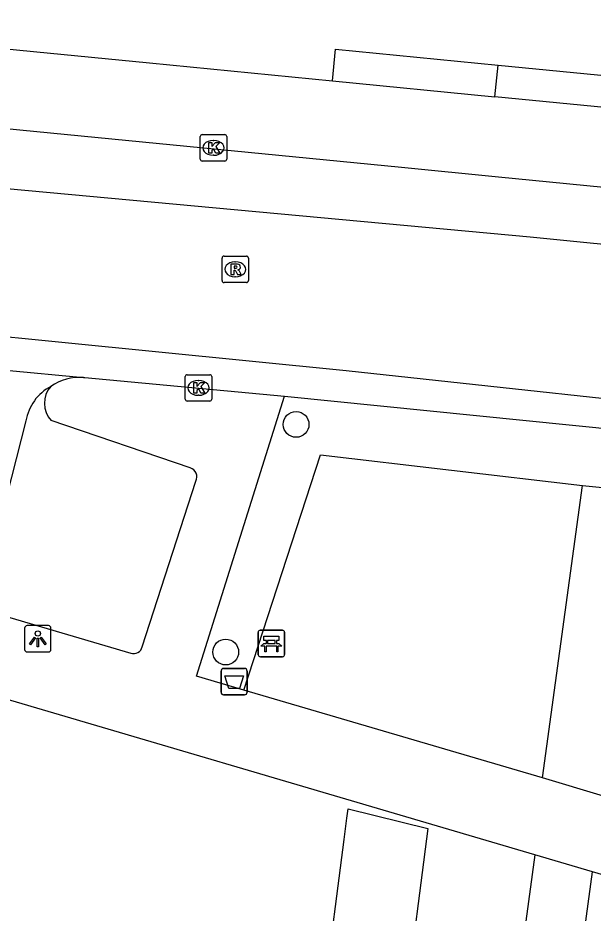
# Model space of a CAD drawing. Extents: x 163010 to 163853, y 382793 to 383982.
# Drawn here: x 163290 to 163311.79, y 383851.38 to 383885.27 of the extents above; entities that cross this region are included whole.
import ezdxf

# ---------------------------------------------------------------- set-up
doc = ezdxf.new("R2010")
doc.units = 0
for name, color, linetype in [('IMGEO_Afvalbak', 7, 'Continuous'), ('IMGEO_Bank', 7, 'Continuous'), ('IMGEO_Boom', 7, 'Continuous'), ('IMGEO_Groenvoorziening', 7, 'Continuous'), ('IMGEO_Haag', 7, 'Continuous'), ('IMGEO_Hek', 7, 'Continuous'), ('IMGEO_Kolk', 7, 'Continuous'), ('IMGEO_Lichtpunt', 7, 'Continuous'), ('IMGEO_Pand', 7, 'Continuous'), ('IMGEO_Rijbaan_lokaal_open', 7, 'Continuous'), ('IMGEO_Rioolput', 7, 'Continuous'), ('IMGEO_Voetpad_open', 7, 'Continuous')]:
    doc.layers.add(name, color=color, linetype=linetype)

msp = doc.modelspace()

# ---------------------------------------------------------------- linework, layer by layer
at = {"layer": 'IMGEO_Afvalbak'}
for p, q in [((163297.694, 383859.738), (163297.694, 383860.538)), ((163297.694, 383860.538), (163297.694, 383859.738)), ((163297.794, 383860.638), (163298.584, 383860.638)), ((163298.584, 383860.638), (163297.794, 383860.638)), ((163298.684, 383860.538), (163298.684, 383859.738)), ((163298.684, 383859.738), (163298.684, 383860.538)), ((163298.584, 383859.638), (163297.794, 383859.638)), ((163297.794, 383859.638), (163298.584, 383859.638))]:
    msp.add_line(p, q, dxfattribs=at)
msp.add_lwpolyline([(163297.837, 383860.352), (163298.541, 383860.352), (163298.392, 383859.882), (163297.986, 383859.882), (163297.837, 383860.352)], dxfattribs=at)
for centre, start, end in [((163297.794, 383860.538), 90, 180), ((163297.794, 383860.538), 90, 180), ((163298.584, 383860.538), 0, 90), ((163298.584, 383860.538), 360, 90), ((163297.794, 383859.738), 180, 270), ((163297.794, 383859.738), 180, 270), ((163298.584, 383859.738), 270, 0), ((163298.584, 383859.738), 270, 0)]:
    msp.add_arc(centre, 0.1, start, end, dxfattribs=at)
at = {"layer": 'IMGEO_Bank'}
for p, q in [((163299.103, 383861.158), (163299.103, 383861.999)), ((163299.103, 383861.999), (163299.103, 383861.158)), ((163299.178, 383862.083), (163300.019, 383862.083)), ((163300.019, 383862.083), (163299.178, 383862.083)), ((163300.103, 383862.008), (163300.103, 383861.167)), ((163300.103, 383861.167), (163300.103, 383862.008)), ((163299.8, 383861.481), (163299.407, 383861.481)), ((163299.412, 383861.589), (163299.412, 383861.695)), ((163299.456, 383861.695), (163299.456, 383861.589)), ((163299.744, 383861.701), (163299.462, 383861.701)), ((163299.462, 383861.583), (163299.744, 383861.583)), ((163299.75, 383861.589), (163299.75, 383861.695)), ((163299.794, 383861.695), (163299.794, 383861.589)), ((163300.028, 383861.083), (163299.187, 383861.083)), ((163299.187, 383861.083), (163300.028, 383861.083))]:
    msp.add_line(p, q, dxfattribs=at)
for points in [[(163299.406, 383861.701), (163299.32, 383861.701), (163299.32, 383861.862), (163299.883, 383861.862), (163299.883, 383861.701), (163299.8, 383861.701)], [(163299.35, 383861.481), (163299.208, 383861.481), (163299.32, 383861.583), (163299.406, 383861.583)], [(163299.4, 383861.474), (163299.4, 383861.267), (163299.357, 383861.267), (163299.357, 383861.474)], [(163299.8, 383861.583), (163299.883, 383861.583), (163299.995, 383861.481), (163299.856, 383861.481)], [(163299.85, 383861.474), (163299.85, 383861.267), (163299.806, 383861.267), (163299.806, 383861.474)]]:
    msp.add_lwpolyline(points, dxfattribs=at)
for centre, radius, start, end in [((163299.181, 383862.005), 0.0779, 92.4484, 184.2845), ((163299.181, 383862.005), 0.0779, 92.4484, 184.2845), ((163300.025, 383862.005), 0.0779, 2.4484, 94.2845), ((163300.025, 383862.005), 0.0779, 2.4484, 94.2845), ((163299.35, 383861.474), 0.00671, 2.8957, 87.1043), ((163299.407, 383861.474), 0.00671, 92.8957, 177.1043), ((163299.405, 383861.694), 0.00671, 2.8957, 87.1043), ((163299.405, 383861.59), 0.00671, 272.8957, 357.1043), ((163299.462, 383861.694), 0.00671, 92.8957, 177.1043), ((163299.462, 383861.59), 0.00671, 182.8957, 267.1043), ((163299.744, 383861.694), 0.00671, 2.8957, 87.1043), ((163299.744, 383861.59), 0.00671, 272.8957, 357.1043), ((163299.801, 383861.694), 0.00671, 92.8957, 177.1043), ((163299.801, 383861.59), 0.00671, 182.8957, 267.1043), ((163299.799, 383861.474), 0.00671, 2.8957, 87.1043), ((163299.856, 383861.474), 0.00671, 92.8957, 177.1043), ((163299.181, 383861.161), 0.0779, 182.4484, 274.2845), ((163299.181, 383861.161), 0.0779, 182.4484, 274.2845), ((163300.025, 383861.161), 0.0779, 272.4484, 4.2845), ((163300.025, 383861.161), 0.0779, 272.4484, 4.2845)]:
    msp.add_arc(centre, radius, start, end, dxfattribs=at)
at = {"layer": 'IMGEO_Boom'}
for centre in [(163300.538, 383869.876), (163297.872, 383861.259)]:
    msp.add_circle(centre, 0.489, dxfattribs=at)
at = {"layer": 'IMGEO_Groenvoorziening'}
for points in [[(163308.191, 383883.475), (163320.518, 383882.272)], [(163309.872, 383856.5), (163311.388, 383867.562)]]:
    msp.add_lwpolyline(points, dxfattribs=at)
at = {"layer": 'IMGEO_Haag'}
for points in [[(163298.563, 383859.819), (163301.464, 383868.72), (163311.388, 383867.562)], [(163311.388, 383867.562), (163325.964, 383866.104), (163325.456, 383863.566)]]:
    msp.add_lwpolyline(points, dxfattribs=at)
at = {"layer": 'IMGEO_Hek'}
msp.add_lwpolyline([(163298.563, 383859.819), (163301.464, 383868.72), (163311.388, 383867.562)], dxfattribs=at)
at = {"layer": 'IMGEO_Kolk'}
for p, q in [((163296.907, 383879.919), (163296.907, 383880.771)), ((163296.982, 383880.845), (163297.834, 383880.845)), ((163297.908, 383880.771), (163297.908, 383879.919)), ((163297.395, 383880.625), (163297.42, 383880.625)), ((163297.418, 383880.065), (163297.393, 383880.065)), ((163297.834, 383879.845), (163296.982, 383879.845)), ((163296.339, 383870.832), (163296.339, 383871.684)), ((163296.414, 383871.758), (163297.266, 383871.758)), ((163297.34, 383871.684), (163297.34, 383870.832)), ((163296.827, 383871.538), (163296.852, 383871.538)), ((163296.85, 383870.978), (163296.825, 383870.978)), ((163297.266, 383870.758), (163296.414, 383870.758))]:
    msp.add_line(p, q, dxfattribs=at)
for points in [[(163296.907, 383879.919), (163296.907, 383880.771)], [(163296.982, 383880.845), (163297.834, 383880.845)], [(163297.908, 383880.771), (163297.908, 383879.919)], [(163297.228, 383880.545), (163297.351, 383880.545), (163297.351, 383880.394), (163297.481, 383880.545), (163297.645, 383880.545), (163297.499, 383880.394), (163297.652, 383880.145), (163297.5, 383880.145), (163297.415, 383880.309), (163297.351, 383880.242), (163297.351, 383880.145), (163297.228, 383880.145), (163297.228, 383880.545)], [(163297.834, 383879.845), (163296.982, 383879.845)], [(163296.339, 383870.832), (163296.339, 383871.684)], [(163296.414, 383871.758), (163297.266, 383871.758)], [(163297.34, 383871.684), (163297.34, 383870.832)], [(163296.66, 383871.458), (163296.783, 383871.458), (163296.783, 383871.307), (163296.913, 383871.458), (163297.077, 383871.458), (163296.931, 383871.307), (163297.084, 383871.058), (163296.932, 383871.058), (163296.847, 383871.222), (163296.783, 383871.155), (163296.783, 383871.058), (163296.66, 383871.058), (163296.66, 383871.458)], [(163297.266, 383870.758), (163296.414, 383870.758)]]:
    msp.add_lwpolyline(points, dxfattribs=at)
for centre, start, end in [((163296.984, 383880.769), 91.552, 178.448), ((163296.984, 383880.769), 91.552, 178.448), ((163297.832, 383880.769), 1.552, 88.448), ((163297.832, 383880.769), 1.552, 88.448), ((163296.984, 383879.921), 181.552, 268.448), ((163296.984, 383879.921), 181.552, 268.448), ((163297.832, 383879.921), 271.552, 358.448), ((163297.832, 383879.921), 271.552, 358.448), ((163296.416, 383871.682), 91.552, 178.448), ((163296.416, 383871.682), 91.552, 178.448), ((163297.264, 383871.682), 1.552, 88.448), ((163297.264, 383871.682), 1.552, 88.448), ((163296.416, 383870.834), 181.552, 268.448), ((163296.416, 383870.834), 181.552, 268.448), ((163297.264, 383870.834), 271.552, 358.448), ((163297.264, 383870.834), 271.552, 358.448)]:
    msp.add_arc(centre, 0.0765, start, end, dxfattribs=at)
for centre, major_axis, ratio, start_param, end_param in [((163297.394, 383880.345), (-0.387, 0.002), 0.722429, 4.712389, 7.853982), ((163297.419, 383880.345), (-0.39, 0.002), 0.717154, 1.570796, 4.712389), ((163296.826, 383871.258), (-0.387, 0.002), 0.722429, 4.712389, 7.853982), ((163296.851, 383871.258), (-0.39, 0.002), 0.717154, 1.570796, 4.712389)]:
    msp.add_ellipse(centre, major_axis=major_axis, ratio=ratio, start_param=start_param, end_param=end_param, dxfattribs=at)
at = {"layer": 'IMGEO_Lichtpunt'}
for p, q in [((163290.254, 383862.163), (163290.254, 383861.356)), ((163290.254, 383862.163), (163290.254, 383861.356)), ((163291.156, 383862.258), (163290.348, 383862.258)), ((163291.156, 383862.258), (163290.348, 383862.258)), ((163291.25, 383861.356), (163291.25, 383862.163)), ((163291.25, 383861.356), (163291.25, 383862.163)), ((163290.348, 383861.262), (163291.156, 383861.262)), ((163290.348, 383861.262), (163291.156, 383861.262))]:
    msp.add_line(p, q, dxfattribs=at)
for points in [[(163290.628, 383861.827), (163290.667, 383861.799), (163290.479, 383861.537), (163290.441, 383861.564), (163290.628, 383861.827)], [(163290.73, 383861.779), (163290.777, 383861.779), (163290.777, 383861.457), (163290.73, 383861.457), (163290.73, 383861.779)], [(163290.84, 383861.799), (163290.878, 383861.826), (163291.065, 383861.564), (163291.026, 383861.536), (163290.84, 383861.799)]]:
    msp.add_lwpolyline(points, dxfattribs=at)
msp.add_circle((163290.753, 383861.961), 0.0994, dxfattribs=at)
for centre, start, end in [((163290.348, 383862.163), 90, 180), ((163290.348, 383862.163), 90, 180), ((163291.156, 383862.163), 0, 90), ((163291.156, 383862.163), 0, 90), ((163290.348, 383861.356), 180, 270), ((163290.348, 383861.356), 180, 270), ((163291.156, 383861.356), 270, 0), ((163291.156, 383861.356), 270, 360)]:
    msp.add_arc(centre, 0.0946, start, end, dxfattribs=at)
at = {"layer": 'IMGEO_Pand'}
msp.add_lwpolyline([(163301.617, 383848.407), (163302.361, 383854.157), (163302.466, 383854.972), (163302.511, 383855.319), (163305.527, 383854.576), (163304.678, 383848.011)], dxfattribs=at)
at = {"layer": 'IMGEO_Rijbaan_lokaal_open'}
for points in [[(163247.841, 383883.216), (163251.677, 383882.53), (163268.093, 383880.789), (163309.407, 383876.983), (163324.479, 383875.479)], [(163323.903, 383869.588), (163302.439, 383871.898), (163277.325, 383874.399), (163246.474, 383877.797)], [(163277.76, 383873.043), (163292.483, 383871.653)], [(163292.483, 383871.653), (163292.532, 383871.649), (163300.104, 383870.945)], [(163300.104, 383870.945), (163323.803, 383868.565)], [(163290.303, 383870.009), (163288.483, 383862.925)]]:
    msp.add_lwpolyline(points, dxfattribs=at)
for centre, radius, start, end in [((163292.355, 383869.672), 1.985, 86.316, 124.0925), ((163292.101, 383869.707), 1.823, 118.0742, 170.4781)]:
    msp.add_arc(centre, radius, start, end, dxfattribs=at)
at = {"layer": 'IMGEO_Rioolput'}
for p, q in [((163297.732, 383875.321), (163297.732, 383876.173)), ((163297.807, 383876.247), (163298.659, 383876.247)), ((163298.22, 383876.027), (163298.245, 383876.027)), ((163298.733, 383876.173), (163298.733, 383875.321)), ((163298.243, 383875.467), (163298.218, 383875.467)), ((163298.659, 383875.247), (163297.807, 383875.247))]:
    msp.add_line(p, q, dxfattribs=at)
for points in [[(163297.732, 383875.321), (163297.732, 383876.173)], [(163297.807, 383876.247), (163298.659, 383876.247)], [(163298.733, 383876.173), (163298.733, 383875.321)], [(163298.321, 383875.945), (163298.069, 383875.947), (163298.069, 383875.547)], [(163298.069, 383875.547), (163298.193, 383875.547), (163298.193, 383875.709), (163298.204, 383875.709)], [(163298.247, 383875.866), (163298.193, 383875.866), (163298.193, 383875.785)], [(163298.193, 383875.785), (163298.245, 383875.785)], [(163298.251, 383875.68), (163298.322, 383875.547), (163298.462, 383875.547), (163298.397, 383875.673)], [(163298.659, 383875.247), (163297.807, 383875.247)]]:
    msp.add_lwpolyline(points, dxfattribs=at)
for centre, radius, start, end in [((163297.809, 383876.171), 0.0765, 91.552, 178.448), ((163297.809, 383876.171), 0.0765, 91.552, 178.448), ((163298.657, 383876.171), 0.0765, 1.552, 88.448), ((163298.657, 383876.171), 0.0765, 1.552, 88.448), ((163298.203, 383875.656), 0.0533, 26.0293, 88.6989), ((163298.229, 383875.974), 0.19, 274.7715, 282.9687), ((163298.253, 383875.77), 0.0964, 77.0061, 93.1865), ((163298.267, 383875.827), 0.0378, 276.6634, 79.6772), ((163298.32, 383875.835), 0.109, 350.3612, 89.416), ((163298.318, 383875.835), 0.112, 277.5842, 350.9817), ((163298.302, 383875.62), 0.108, 29.5134, 73.7905), ((163297.809, 383875.323), 0.0765, 181.552, 268.448), ((163297.809, 383875.323), 0.0765, 181.552, 268.448), ((163298.657, 383875.323), 0.0765, 271.552, 358.448), ((163298.657, 383875.323), 0.0765, 271.552, 358.448)]:
    msp.add_arc(centre, radius, start, end, dxfattribs=at)
for centre, major_axis, ratio, start_param, end_param in [((163298.219, 383875.747), (-0.387, 0.002), 0.722429, 4.712389, 7.853982), ((163298.244, 383875.747), (-0.39, 0.002), 0.717154, 1.570796, 4.712389)]:
    msp.add_ellipse(centre, major_axis=major_axis, ratio=ratio, start_param=start_param, end_param=end_param, dxfattribs=at)
at = {"layer": 'IMGEO_Voetpad_open'}
for points in [[(163241.35, 383888.948), (163283.436, 383884.694), (163286.184, 383884.425), (163294.98, 383883.562), (163301.914, 383882.885)], [(163324.689, 383877.622), (163308.204, 383879.238), (163304.538, 383879.597), (163286.577, 383881.358), (163282.685, 383881.739), (163280.909, 383881.91), (163276.672, 383882.319), (163255.494, 383884.361)], [(163301.914, 383882.885), (163302.031, 383884.076), (163308.191, 383883.475)], [(163308.073, 383882.28), (163308.191, 383883.475)], [(163301.914, 383882.885), (163308.073, 383882.28)], [(163320.4, 383881.073), (163308.073, 383882.28)], [(163298.563, 383859.819), (163296.769, 383860.346), (163300.104, 383870.945)], [(163296.525, 383868.226), (163291.258, 383870.021)], [(163294.71, 383861.453), (163296.735, 383867.731)], [(163288.483, 383862.925), (163294.275, 383861.22)], [(163309.58, 383853.577), (163285.821, 383860.573)], [(163309.872, 383856.5), (163298.563, 383859.819)], [(163312.18, 383855.801), (163309.872, 383856.5)], [(163309.58, 383853.577), (163307.88, 383841.027), (163307.678, 383841.033), (163304.716, 383819.66), (163285.941, 383812.346), (163278.241, 383809.565)], [(163311.763, 383852.932), (163309.58, 383853.577)], [(163313.077, 383823.136), (163307.41, 383820.781), (163311.763, 383852.932)], [(163323.859, 383849.376), (163311.763, 383852.932)]]:
    msp.add_lwpolyline(points, dxfattribs=at)
for centre, radius, start, end in [((163291.978, 383870.677), 0.974, 138.9811, 222.3462), ((163296.445, 383867.9), 0.336, 329.7802, 76.1973), ((163294.386, 383861.536), 0.335, 250.7004, 345.6495)]:
    msp.add_arc(centre, radius, start, end, dxfattribs=at)

doc.saveas('drawing.dxf')
